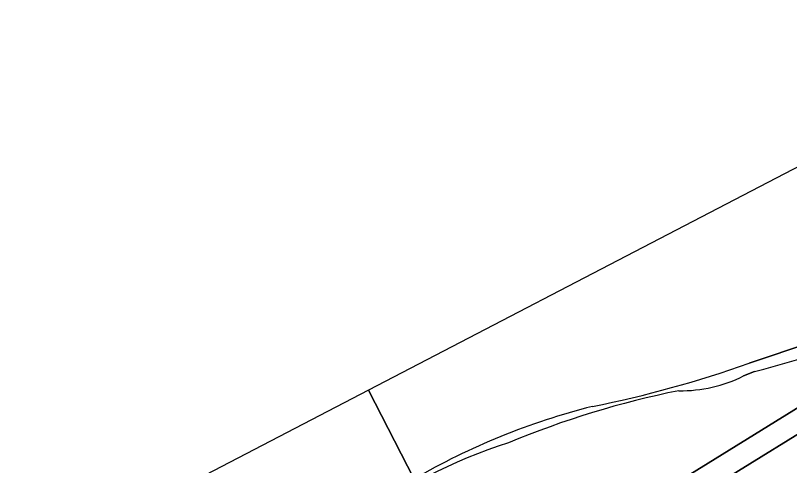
# Model space of a CAD drawing. Extents: x 159674 to 160531, y 382172 to 382904.
# Drawn here: x 160015 to 160100.6, y 382692.6 to 382742.3 of the extents above; entities that cross this region are included whole.
import ezdxf

# ---------------------------------------------------------------- set-up
doc = ezdxf.new("R2010")
doc.units = 0
for name, color, linetype in [('IMGEO_Groenvoorziening', 7, 'Continuous'), ('IMGEO_Meer_plas_ven_vijver', 7, 'Continuous'), ('IMGEO_Oever', 7, 'Continuous'), ('IMGEO_Voetpad_halfverhard', 7, 'Continuous')]:
    doc.layers.add(name, color=color, linetype=linetype)

msp = doc.modelspace()

# ---------------------------------------------------------------- linework, layer by layer
at = {"layer": 'IMGEO_Groenvoorziening'}
for points in [[(160071.371, 382680.366), (160135.789, 382720.203)], [(160135.659, 382717.176), (160072.682, 382678.263)], [(160096.702, 382702.979), (160095.487, 382702.508)]]:
    msp.add_lwpolyline(points, dxfattribs=at)
for centre, radius, start, end in [((160065.481, 382822.694), 123.719, 284.61674, 292.53934), ((160088.611, 382716.044), 15.182, 268.9489, 296.93153), ((160108.055, 382602.882), 99.947, 101.38102, 112.67799), ((160086.296, 382642.063), 55.629, 107.55222, 127.57327)]:
    msp.add_arc(centre, radius, start, end, dxfattribs=at)
at = {"layer": 'IMGEO_Meer_plas_ven_vijver'}
for points in [[(160160.758, 382752.327), (160154.703, 382760.051), (160129.399, 382740.118), (160054.043, 382700.911)], [(160096.104, 382703.9), (160110.072, 382708.581)], [(160059.074, 382691.103), (160054.043, 382700.911), (160017.048, 382681.663), (160015.042, 382678.99)], [(160054.043, 382700.911), (160059.074, 382691.103)]]:
    msp.add_lwpolyline(points, dxfattribs=at)
for centre, radius, start, end in [((160053.761, 382823.522), 126.895, 281.37625, 289.49268), ((160097.606, 382624.593), 76.865, 104.16843, 120.08522)]:
    msp.add_arc(centre, radius, start, end, dxfattribs=at)
at = {"layer": 'IMGEO_Oever'}
for points in [[(160110.072, 382708.581), (160096.104, 382703.9)], [(160095.487, 382702.508), (160096.702, 382702.979)]]:
    msp.add_lwpolyline(points, dxfattribs=at)
for centre, radius, start, end in [((160065.481, 382822.694), 123.719, 284.61674, 292.53934), ((160053.761, 382823.522), 126.895, 281.37625, 289.49268), ((160088.611, 382716.044), 15.182, 268.9489, 296.93153), ((160108.055, 382602.882), 99.947, 101.38102, 112.67799), ((160097.606, 382624.593), 76.865, 104.16843, 120.08522), ((160086.296, 382642.063), 55.629, 107.55222, 127.57327)]:
    msp.add_arc(centre, radius, start, end, dxfattribs=at)
at = {"layer": 'IMGEO_Voetpad_halfverhard'}
for points in [[(160155.376, 382732.374), (160135.933, 382720.292), (160135.789, 382720.203), (160071.371, 382680.366)], [(160072.682, 382678.263), (160135.659, 382717.176), (160136.596, 382717.755), (160136.928, 382717.961), (160156.057, 382729.842)]]:
    msp.add_lwpolyline(points, dxfattribs=at)

doc.saveas('drawing.dxf')
